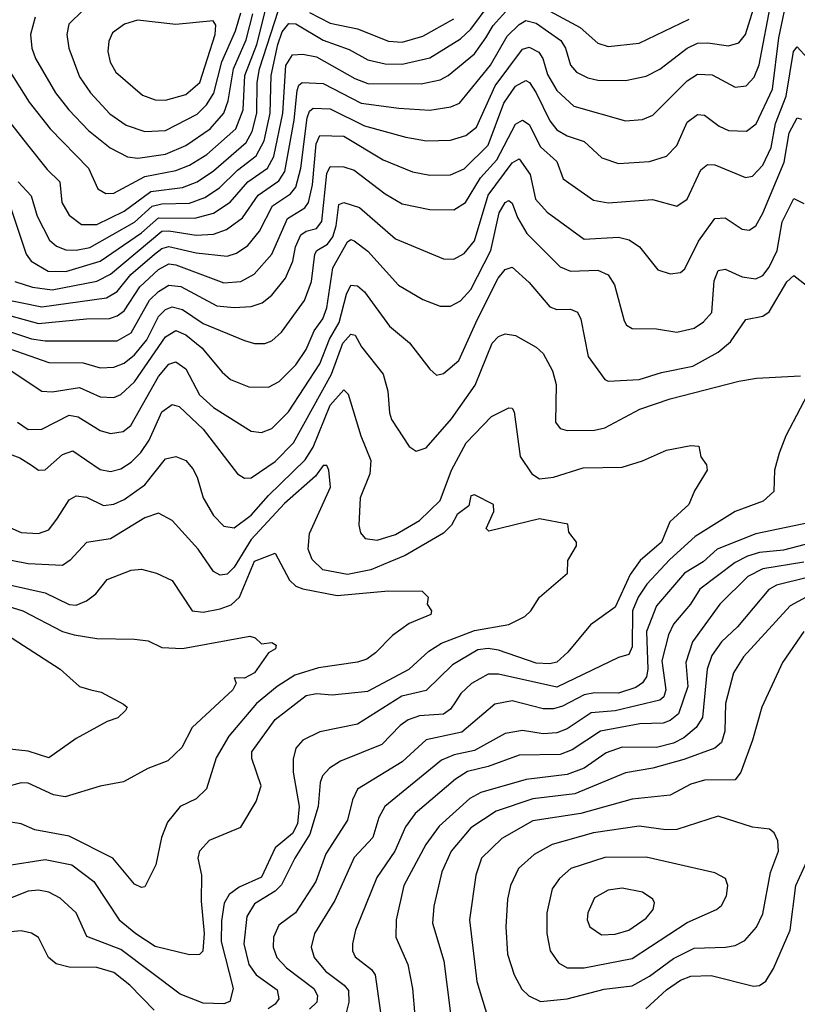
# Model space of a CAD drawing. Extents: x 1308313 to 1441400, y 959662 to 1036319.
# Tile 261 of 656: x 1339371 to 1341636, y 998069 to 1000938. Entities that reach past the tile are written whole.
import ezdxf

# ---------------------------------------------------------------- set-up
doc = ezdxf.new("R2010")
doc.units = 0

msp = doc.modelspace()

# ---------------------------------------------------------------- linework, layer by layer
at = {"layer": '0CON10XD'}
for points in [[(1339315.8, 1000125.8), (1339435, 1000101.3), (1339623.1, 1000126.9), (1339654.7, 1000145.3), (1339694.6, 1000195), (1339763, 1000255), (1339785, 1000271.5), (1339805, 1000277), (1339885, 1000258.3), (1339975, 1000249), (1340002.1, 1000257.9), (1340035, 1000280.2), (1340068.8, 1000321.2), (1340107, 1000395), (1340159.6, 1000430.4), (1340175, 1000449.7), (1340189.5, 1000505), (1340207.9, 1000652.1), (1340215, 1000671.2), (1340225, 1000679.8), (1340275, 1000678.4), (1340375, 1000628.4), (1340495.2, 1000595.2), (1340555.3, 1000584.7), (1340625, 1000586.8), (1340669.6, 1000600.4), (1340700.9, 1000625), (1340755.1, 1000745), (1340835, 1000852), (1340855, 1000858), (1340882.7, 1000842.7), (1340894.3, 1000824.3), (1340907.7, 1000777.7), (1340935, 1000731), (1340985, 1000685.8), (1341135, 1000643.4), (1341185, 1000647.2), (1341215, 1000660), (1341315, 1000759.5), (1341345, 1000779.5), (1341387.2, 1000777.2), (1341455, 1000741.5), (1341486.9, 1000745), (1341510.1, 1000769.9), (1341524, 1000806), (1341560.2, 1000995)], [(1339345, 1000074.9), (1339425, 1000052.3), (1339565, 1000066.5), (1339632.6, 1000067.4), (1339655, 1000074.5), (1339675, 1000089.8), (1339720.8, 1000159.2), (1339775, 1000209.5), (1339805, 1000226), (1339825, 1000223.5), (1339965, 1000171), (1340015, 1000175.2), (1340054, 1000196), (1340105.2, 1000255), (1340151.1, 1000358.9), (1340200.8, 1000389.2), (1340212.1, 1000405), (1340223.6, 1000456.4), (1340234, 1000576), (1340245, 1000600.5), (1340315, 1000598.1), (1340429.3, 1000529.3), (1340515, 1000494.8), (1340565, 1000484.8), (1340625, 1000485.3), (1340665, 1000503.3), (1340735, 1000572.2), (1340780.8, 1000695), (1340815, 1000744.2), (1340845, 1000760.3), (1340855.7, 1000755), (1340875.1, 1000725), (1340915, 1000642.7), (1340935, 1000617.3), (1340965, 1000599.8), (1341015, 1000582.4), (1341065.7, 1000535.7), (1341115, 1000519.1), (1341205, 1000524.2), (1341255, 1000540.4), (1341285, 1000571.5), (1341315, 1000639.2), (1341345, 1000661.1), (1341365, 1000659.2), (1341407.5, 1000627.5), (1341435, 1000614.7), (1341487.3, 1000612.7), (1341515.4, 1000634.6), (1341563.3, 1000735), (1341582.2, 1000885), (1341610.3, 1001019.7)], [(1339550.6, 1000340.6), (1339595, 1000341.3), (1339675, 1000380.3), (1339752.9, 1000437.1), (1339845, 1000448.8), (1339887.5, 1000465), (1339935, 1000497), (1340030.4, 1000579.6), (1340048.1, 1000611.9), (1340061.3, 1000665), (1340062, 1000755), (1340069.4, 1000795), (1340135, 1000999.7)], [(1339356.9, 1000175), (1339408, 1000158), (1339465, 1000150.7), (1339595, 1000176.2), (1339635, 1000196), (1339785, 1000321.2), (1339805, 1000323), (1339885, 1000309.6), (1339935, 1000313), (1339973.4, 1000326.6), (1340019.8, 1000360.2), (1340065, 1000426.3), (1340125, 1000468.2), (1340142.9, 1000495), (1340169.9, 1000645), (1340178.7, 1000731.3), (1340183.4, 1000746.6), (1340193.8, 1000755), (1340255, 1000751.6), (1340365, 1000694.2), (1340475, 1000680.4), (1340565, 1000674), (1340626.3, 1000683.7), (1340651.2, 1000695), (1340741.7, 1000805), (1340790.2, 1000889.8), (1340825, 1000924), (1340845, 1000935.2), (1340875, 1000927.2), (1340946.8, 1000876.8), (1340960.2, 1000855), (1340975, 1000805.5), (1340992.3, 1000785), (1341025, 1000768.2), (1341055, 1000761.4), (1341135, 1000760.8), (1341195, 1000773.1), (1341235, 1000793.7), (1341315, 1000854.8), (1341345, 1000869.2), (1341375, 1000870.8), (1341435, 1000861.9), (1341465, 1000870.6), (1341485.1, 1000894.9), (1341512.8, 1000985)], [(1339505, 1000203.7), (1339605, 1000233.8), (1339725, 1000317), (1339775, 1000360.3), (1339880.9, 1000359.1), (1339935, 1000374.2), (1339983.9, 1000406.1), (1340034.9, 1000465.1), (1340092.1, 1000505), (1340110.6, 1000539.4), (1340137.5, 1000665), (1340146.1, 1000803.9), (1340165, 1000835.2), (1340195, 1000837.5), (1340235, 1000829.5), (1340346.3, 1000766.3), (1340385, 1000752.3), (1340539.6, 1000750.4), (1340595, 1000762.8), (1340618.4, 1000775), (1340695, 1000838.3), (1340728.4, 1000885), (1340749.5, 1000920.5), (1340795, 1000971.2)], [(1339535, 1000266.1), (1339575, 1000274.1), (1339705, 1000348), (1339756, 1000394), (1339785, 1000400.9), (1339865, 1000403.1), (1339910.3, 1000419.7), (1339952.5, 1000447.5), (1340005, 1000499.3), (1340059, 1000541), (1340082.3, 1000585), (1340100.5, 1000665), (1340103.2, 1000775), (1340122, 1000865), (1340135, 1000902), (1340155, 1000927), (1340175, 1000925.5), (1340255, 1000878.5), (1340330.5, 1000850.5), (1340385, 1000820.7), (1340435, 1000809.4), (1340485, 1000808.6), (1340565, 1000826.7), (1340655, 1000882.3), (1340685, 1000910), (1340738.2, 1000981.8)], [(1339621.1, 1000431.1), (1339645, 1000432.5), (1339735, 1000481.1), (1339825, 1000498.6), (1339865, 1000513.4), (1339916, 1000545), (1340000.5, 1000619.5), (1340021.1, 1000675), (1340026.6, 1000775), (1340061.3, 1000865), (1340091.7, 1000985)], [(1339415.7, 1000945), (1339401.9, 1000895), (1339405.7, 1000855), (1339416.8, 1000825), (1339474.9, 1000724.9), (1339513.8, 1000675), (1339570.8, 1000615), (1339634.6, 1000564.6), (1339685, 1000537.7), (1339715, 1000534.4)], [(1339555, 1000965.9), (1339514.1, 1000925), (1339507.8, 1000895), (1339514.2, 1000855), (1339545, 1000771.5), (1339576.5, 1000725), (1339633.4, 1000663.4), (1339680.8, 1000630.8), (1339735, 1000611.5)], [(1339715, 1000534.4), (1339795, 1000546.3), (1339855, 1000571.3), (1339925, 1000620.2), (1339965, 1000665.8), (1339978.3, 1000701.7), (1339993.3, 1000795), (1340030.7, 1000879.3), (1340049.8, 1000955)], [(1339735, 1000611.5), (1339795, 1000614.8), (1339887.3, 1000662.7), (1339915, 1000689.4), (1339936.5, 1000723.5), (1339959, 1000815), (1339998.9, 1000905), (1340015, 1000958.1)], [(1340215, 1000958.4), (1340275, 1000928), (1340355, 1000911.2), (1340445, 1000875.6), (1340485, 1000872.6), (1340545, 1000890), (1340635, 1000940.6)], [(1340915, 1000962.7), (1341003.5, 1000915), (1341055, 1000869.1), (1341085, 1000859.5), (1341175, 1000869), (1341320.4, 1000939.6)], [(1339795, 1000703.7), (1339855, 1000719.6), (1339894.9, 1000755.1), (1339939.8, 1000895), (1339941.9, 1000921.9), (1339934.6, 1000934.6), (1339825, 1000923.6), (1339713.3, 1000936.7), (1339675.5, 1000925), (1339640.6, 1000899.4), (1339630.3, 1000875), (1339627.6, 1000845), (1339633.9, 1000813.9), (1339651.1, 1000785), (1339728.2, 1000718.2), (1339765, 1000704.2), (1339795, 1000703.7)], [(1339335, 1000031), (1339405, 1000008.3), (1339445, 1000002.2), (1339655, 1000001.6), (1339695, 1000025.6), (1339749.1, 1000120.9), (1339775, 1000145.9), (1339805, 1000163.8), (1339840.4, 1000160.4), (1339945, 1000104.2), (1339995, 1000099.1), (1340045, 1000102.5), (1340076.8, 1000113.2), (1340104.6, 1000135.4), (1340145.2, 1000185), (1340166.3, 1000233.7), (1340174.4, 1000275.6), (1340189.2, 1000310.8), (1340205, 1000322), (1340235, 1000329.7), (1340250.6, 1000349.4), (1340265, 1000490), (1340275, 1000509.7), (1340315, 1000509.3), (1340345, 1000499.3), (1340435, 1000430), (1340485, 1000401.4), (1340565, 1000384.7), (1340635, 1000383.4), (1340669, 1000405), (1340712.8, 1000477.2), (1340760.2, 1000529.8), (1340815, 1000633.4), (1340835, 1000645.3), (1340855, 1000632), (1340887.3, 1000567.3), (1340934.7, 1000525), (1340954, 1000474), (1341042.2, 1000412.2), (1341084.2, 1000404.2), (1341214.2, 1000414.2), (1341285, 1000394.5), (1341314.8, 1000415.2), (1341355, 1000500), (1341374.2, 1000515.8), (1341395, 1000514.7), (1341485, 1000477.5), (1341505, 1000481.8), (1341535, 1000514.1), (1341559.5, 1000565), (1341572.4, 1000635), (1341602.8, 1000715), (1341624.9, 1000845.1), (1341635, 1000858.2), (1341665, 1000825.4)], [(1339337.4, 1000795), (1339397.9, 1000697.9), (1339459.8, 1000619.8), (1339570.6, 1000505), (1339597.9, 1000445), (1339621.1, 1000431.1)], [(1339325, 999984.1), (1339455, 999938.8), (1339555, 999938), (1339605, 999922.9), (1339645, 999925.2), (1339675, 999937), (1339705, 999961.4), (1339740.9, 1000005), (1339775, 1000073.1), (1339795, 1000093), (1339815, 1000101.3), (1339845, 1000092.9), (1339905, 1000052.7), (1340025, 1000003.4), (1340055, 999994), (1340085, 999994), (1340105, 1000002.5), (1340133, 1000027), (1340200.2, 1000119.8), (1340220.3, 1000175), (1340229.8, 1000255), (1340236.2, 1000265), (1340266.7, 1000283.3), (1340282.4, 1000305), (1340292.8, 1000337.2), (1340300.3, 1000399.7), (1340315, 1000404.7), (1340360.2, 1000390.2), (1340465, 1000299.7), (1340605, 1000240.9), (1340635, 1000239.6), (1340665, 1000256.9), (1340695, 1000293.3), (1340735, 1000426.2), (1340805, 1000521), (1340825, 1000532.4), (1340857.1, 1000487.1), (1340872.5, 1000415), (1340906.7, 1000376.7), (1341015, 1000298.4), (1341115, 1000304.3), (1341146.1, 1000296.1), (1341175.7, 1000275.7), (1341229.3, 1000209.3), (1341265, 1000197.1), (1341295, 1000201.5), (1341307.9, 1000212.1), (1341347.5, 1000292.5), (1341395, 1000358.9), (1341425, 1000360.4), (1341475, 1000327.5), (1341495, 1000324.6), (1341515, 1000337.1), (1341535, 1000373.8), (1341597, 1000523), (1341612, 1000608), (1341635, 1000652.1), (1341647.9, 1000647.9)], [(1339337, 1000645), (1339393.4, 1000573.4), (1339451, 1000501), (1339487.5, 1000465), (1339493.8, 1000405), (1339515, 1000368.5), (1339550.6, 1000340.6)], [(1339365.8, 1000465.8), (1339403.8, 1000425), (1339421.6, 1000365), (1339457.9, 1000295), (1339477.5, 1000277.5), (1339505, 1000267.4), (1339535, 1000266.1)], [(1339325, 999928.6), (1339435, 999855.2), (1339465, 999853.5), (1339545, 999865.6), (1339605, 999838.9), (1339645, 999836.8), (1339665, 999845.3), (1339705, 999883), (1339795, 1000013.5), (1339825, 1000032), (1339855, 1000019.4), (1339901.2, 999981.2), (1339960.3, 999910.3), (1339985, 999889.3), (1340037.8, 999867.8), (1340095, 999866.6), (1340126.5, 999883.5), (1340175, 999931.8), (1340205, 999976.8), (1340228.6, 1000031.4), (1340254, 1000066), (1340265, 1000098.6), (1340283, 1000215), (1340325, 1000290.6), (1340335, 1000297.6), (1340345, 1000293.5), (1340385, 1000263.2), (1340474.3, 1000164.3), (1340545, 1000122.5), (1340595, 1000103.2), (1340625, 1000103.3), (1340655, 1000118.4), (1340685, 1000151.8), (1340742.5, 1000265), (1340766.9, 1000375), (1340784.3, 1000405), (1340795, 1000411.1), (1340805, 1000403.3), (1340821, 1000361), (1340847.6, 1000315), (1340945, 1000217.8), (1340975, 1000204.7), (1341055, 1000207.5), (1341085, 1000194.5), (1341103.3, 1000165), (1341130.8, 1000060.8), (1341137.8, 1000047.8), (1341155, 1000038.2), (1341225, 1000036.9), (1341285, 1000027.7), (1341335, 1000039.3), (1341362.2, 1000057.8), (1341386.8, 1000085), (1341393.3, 1000176.7), (1341405, 1000207.3), (1341425, 1000210.8), (1341475, 1000188.6), (1341515, 1000182.9), (1341535, 1000192.5), (1341553.5, 1000216.5), (1341577, 1000265), (1341591.4, 1000348.6), (1341625, 1000416.9), (1341655, 1000402.5)], [(1339345.3, 1000385.3), (1339389.4, 1000255), (1339403.8, 1000233.8), (1339453.3, 1000205), (1339505, 1000203.7)], [(1339364.6, 999765), (1339395, 999744.1), (1339435, 999744.7), (1339515, 999785.6), (1339540.6, 999780.6), (1339605, 999741.2), (1339635, 999731.8), (1339672.4, 999737.6), (1339694.7, 999755), (1339775, 999897.7), (1339805, 999934.2), (1339825, 999940.7), (1339855, 999920.3), (1339894.3, 999845), (1339935, 999807.6), (1340045, 999739.1), (1340075, 999735.3), (1340105, 999746.5), (1340153.9, 999795), (1340245, 999934.8), (1340273.1, 1000006.9), (1340300.9, 1000055), (1340322.2, 1000137.8), (1340335.4, 1000164.6), (1340355, 1000162.3), (1340375, 1000144.6), (1340447.5, 1000045), (1340506.3, 999996.3), (1340565, 999919.2), (1340585, 999901.9), (1340605, 999906.5), (1340649.6, 999945), (1340703.8, 1000065), (1340764.3, 1000185), (1340785, 1000210), (1340805, 1000216.5), (1340855, 1000172.1), (1340915, 1000101.3), (1340935, 1000093.6), (1340975, 1000094.6), (1340995.2, 1000085.2), (1341005.3, 1000065), (1341026.6, 999956.6), (1341075, 999889.4), (1341085, 999884.5), (1341175, 999889.5), (1341240, 999910), (1341331.5, 999928.5), (1341405, 999969.2), (1341440.6, 999999.4), (1341485.9, 1000064.1), (1341535, 1000074.3), (1341553.5, 1000086.5), (1341605, 1000174.1), (1341625, 1000192.5), (1341665, 1000161.1)], [(1339304.6, 999685), (1339371, 999661), (1339405, 999640), (1339425, 999625.5), (1339445, 999626.2), (1339495, 999670.9), (1339525, 999681.6), (1339605, 999626.8), (1339635, 999621.2), (1339665, 999629.5), (1339695, 999648.1), (1339723, 999677), (1339747.4, 999712.6), (1339784.4, 999795), (1339815, 999816.6), (1339835, 999810.6), (1339905, 999744.3), (1340005, 999614.5), (1340025, 999602.1), (1340045, 999602.8), (1340115, 999650.2), (1340168.3, 999705), (1340278.5, 999905), (1340311.4, 999995), (1340335, 1000021.2), (1340348.2, 1000018.2), (1340366.5, 999985), (1340429.2, 999905), (1340443.2, 999855), (1340447.8, 999792.2), (1340453.3, 999773.3), (1340505, 999694.4), (1340525, 999680.6), (1340555, 999690), (1340628.2, 999775), (1340697.2, 999872.8), (1340746.6, 999995), (1340765, 1000014.6), (1340785, 1000022.9), (1340815, 1000017.3), (1340875, 999983.6), (1340895.5, 999965), (1340922.2, 999915), (1340933.5, 999875), (1340931.2, 999765), (1340945, 999746.9), (1340965, 999740.4), (1341045, 999741.6), (1341075, 999748.1), (1341176.7, 999803.3), (1341265, 999833.4), (1341465, 999884.5), (1341516.5, 999893.5), (1341645, 999900.2)], [(1341685.6, 999885), (1341601.8, 999725), (1341582.3, 999675), (1341569.1, 999625), (1341566.9, 999563.1), (1341535.7, 999535), (1341455, 999504.7), (1341337.9, 999432.1), (1341264, 999365), (1341197.3, 999292.7), (1341171.8, 999255), (1341155.1, 999215), (1341155, 999110), (1341145, 999088), (1341115, 999079.7), (1340935, 998993.1), (1340765, 999030.6), (1340735, 999031.2), (1340686.7, 999003.3), (1340655.5, 998974.5), (1340639.6, 998950.4), (1340625, 998928.6), (1340605, 998914.4), (1340535, 998909.1), (1340502, 998898), (1340478.5, 998881.5), (1340425, 998825.7), (1340305, 998777.1), (1340273.3, 998756.7), (1340252.7, 998735), (1340245.8, 998715), (1340240, 998645), (1340215.8, 998565), (1340171.9, 998495), (1340133.3, 998416.7), (1340115, 998398.6), (1340055, 998361.2), (1340032.3, 998325), (1340023.2, 998245), (1340037.9, 998185), (1340059.8, 998155), (1340120.6, 998110.6), (1340125.3, 998085.3), (1340115, 998069.5), (1340094.4, 998055.6)], [(1339326.7, 999465), (1339375, 999443.7), (1339425, 999440.3), (1339455, 999451.1), (1339481.1, 999485), (1339515, 999538.8), (1339535, 999550), (1339565, 999546.5), (1339615, 999522.7), (1339645, 999526.2), (1339675, 999540), (1339735, 999582.1), (1339795, 999658.5), (1339825, 999665.4), (1339855, 999653.5), (1339875, 999629.5), (1339887.9, 999605), (1339905, 999544.4), (1339935, 999493.6), (1339965, 999462.5), (1339995, 999456.8), (1340045, 999494.1), (1340095, 999551.5), (1340202, 999655), (1340225, 999692.4), (1340275, 999814.3), (1340315, 999858.8), (1340327, 999847), (1340364.3, 999725), (1340393.8, 999653.8), (1340390.8, 999615), (1340362.6, 999545), (1340358.8, 999465), (1340363.1, 999443.1), (1340376.4, 999426.4), (1340411.5, 999421.5), (1340465, 999437.5), (1340535, 999478.8), (1340595, 999536.7), (1340628.5, 999625), (1340671.1, 999705), (1340745, 999781.1), (1340795, 999806.9), (1340805, 999805.7), (1340811.1, 999795), (1340827.9, 999665), (1340862.1, 999615), (1340885, 999600.3), (1340925, 999604.4), (1341012.2, 999632.2), (1341125, 999634), (1341185, 999652.4), (1341255, 999683.7), (1341325, 999697.4), (1341348.8, 999695), (1341354.2, 999664.2), (1341371.2, 999641.2), (1341372.5, 999625), (1341335.7, 999565), (1341319.4, 999525), (1341264.5, 999474.5), (1341239.7, 999415), (1341178.2, 999361.8), (1341149, 999321), (1341105, 999225.9), (1341033.5, 999175), (1340967.5, 999095), (1340935, 999065.4), (1340915, 999060.5), (1340875, 999063.1), (1340765, 999100.7), (1340735, 999105.4), (1340705, 999101.3), (1340631.5, 999058.5), (1340555, 998983.4), (1340483.3, 998966.7), (1340355, 998885.2), (1340245, 998862.5), (1340195, 998838.2), (1340174.8, 998815.2), (1340167, 998783), (1340166.8, 998745), (1340185.1, 998645), (1340179.8, 998595), (1340165, 998566.3), (1340115.1, 998525), (1340075, 998439), (1340009.5, 998410.5), (1339981, 998389), (1339966.1, 998363.9), (1339958.1, 998311.9), (1339957.8, 998252.2), (1339992.8, 998115), (1339983.1, 998076.9), (1339965, 998070), (1339905, 998072.5), (1339838.1, 998098.1), (1339665, 998228.3), (1339566.1, 998266.1), (1339535.4, 998335), (1339488.1, 998378.1), (1339455, 998395.9), (1339425, 998401.8), (1339395, 998398.9), (1339308.6, 998365)], [(1339333.5, 998473.5), (1339445, 998490.4), (1339522.5, 998475), (1339586.9, 998426.9), (1339660, 998315), (1339708.8, 998275), (1339765, 998238.3), (1339865, 998213.6), (1339895.3, 998214.7), (1339905.3, 998225), (1339909.3, 998275), (1339899.8, 998369.8), (1339901.5, 998445), (1339890.3, 998495), (1339895, 998515.8), (1339923.1, 998546.9), (1340014.6, 998585), (1340059.8, 998660.2), (1340073.7, 998705), (1340047.2, 998785), (1340046.6, 998805), (1340115, 998898.7), (1340205, 998968.2), (1340235, 998974.3), (1340280.4, 998970.4), (1340385, 998981.7), (1340504.6, 999045.4), (1340562, 999098), (1340599.2, 999120.8), (1340695, 999158.3), (1340795, 999176), (1340841.5, 999198.5), (1340859.1, 999215), (1340884.4, 999255), (1340966.5, 999325), (1340967.6, 999362.4), (1340992, 999405), (1340992, 999415), (1340970, 999445), (1340967.5, 999467.5), (1340885, 999483.6), (1340737.5, 999447.5), (1340729.4, 999455), (1340751.5, 999505), (1340750.8, 999525), (1340695, 999553.8), (1340685, 999550), (1340679, 999521), (1340645, 999496.5), (1340628.3, 999465), (1340605, 999441.9), (1340493.3, 999376.7), (1340448.3, 999358.3), (1340393.8, 999335), (1340325, 999321.7), (1340253.3, 999335), (1340222.8, 999365), (1340211.3, 999395), (1340215, 999440.8), (1340276, 999576), (1340271.5, 999625), (1340265, 999638.9), (1340255, 999639.2), (1340231.9, 999608.1), (1340142.1, 999527.9), (1340045, 999422.9), (1339995, 999342.4), (1339975, 999322.2), (1339955, 999319.6), (1339935, 999329.6), (1339890.9, 999395), (1339815, 999478.1), (1339775, 999499.6), (1339735, 999486.2), (1339635, 999424.8), (1339565.3, 999414.7), (1339517.2, 999362.8), (1339495, 999347.8), (1339395, 999352), (1339305, 999369.6)], [(1341715, 999481.2), (1341515, 999439.8), (1341402.5, 999395), (1341361.4, 999358.6), (1341306.7, 999325), (1341225, 999229.6), (1341196.3, 999155), (1341200.4, 999045), (1341196.6, 999023.4), (1341185, 999005.3), (1341165, 998991.9), (1341115, 998975.7), (1341045, 998976.2), (1341015, 998970.3), (1340952, 998938), (1340925, 998929.8), (1340895, 998929.6), (1340805, 998953.5), (1340755, 998943.2), (1340658.3, 998861.7), (1340555, 998839.6), (1340485, 998775.2), (1340355, 998696.2), (1340339.5, 998665), (1340325.2, 998605), (1340262.5, 998507.5), (1340233.4, 998426.6), (1340174.1, 998335.9), (1340125, 998299.6), (1340109.5, 998265), (1340109, 998235), (1340119.3, 998205), (1340148.2, 998175), (1340227.1, 998115), (1340238.4, 998095), (1340235.8, 998075), (1340214.6, 998055)], [(1341755, 999434.2), (1341595, 999392.6), (1341525, 999385.1), (1341490.4, 999375), (1341454.3, 999355.7), (1341351.8, 999278.2), (1341324.3, 999235), (1341275, 999176.6), (1341260, 999145), (1341240.8, 999069.2), (1341252.5, 998985), (1341246.6, 998965), (1341235, 998955.5), (1341105, 998924.1), (1341035, 998918.4), (1340965, 998872), (1340935, 998859.5), (1340895, 998857.4), (1340835, 998866.4), (1340785, 998858), (1340695, 998808.1), (1340636.2, 998796.2), (1340599.3, 998780.7), (1340434.2, 998645), (1340416.5, 998613.5), (1340399.5, 998555), (1340345, 998496.2), (1340288.5, 998371.5), (1340229.4, 998275), (1340219.4, 998235), (1340228.2, 998205), (1340261.2, 998165), (1340315.9, 998125), (1340328.7, 998108.7), (1340329.3, 998075), (1340320.2, 998039.8)], [(1339245, 999312.4), (1339445, 999267.7), (1339515, 999233.6), (1339535, 999231.9), (1339565.2, 999244.8), (1339592.3, 999265), (1339625, 999306.6), (1339695, 999333.6), (1339725, 999336.5), (1339768.8, 999325), (1339815, 999303.3), (1339873.1, 999215), (1339905, 999211), (1339955, 999221.5), (1339987, 999233), (1340010.7, 999255), (1340055, 999360), (1340115, 999382.9), (1340156, 999305), (1340175, 999287.5), (1340195, 999279.3), (1340295, 999260), (1340445, 999273.2), (1340542.6, 999272.6), (1340560, 999255), (1340557.9, 999235), (1340570, 999215), (1340568.2, 999205), (1340505, 999178.8), (1340456.2, 999143.8), (1340407.2, 999092.8), (1340381.4, 999075), (1340355, 999066), (1340240.7, 999049.3), (1340172.3, 999027.7), (1340120.2, 998995), (1340060.6, 998945), (1339979.9, 998850.1), (1339943.1, 998786.9), (1339915, 998696.7), (1339885, 998667.4), (1339838.1, 998645), (1339800.7, 998599.3), (1339784, 998555), (1339766.7, 998475), (1339735, 998411.4), (1339725, 998409.5), (1339705, 998419.2), (1339641.5, 998495), (1339515, 998558.7), (1339415, 998577.7), (1339374.7, 998594.7), (1339345, 998599.6)], [(1341655, 999356.8), (1341535, 999338.1), (1341491.1, 999315), (1341409.5, 999235), (1341330.2, 999125), (1341311.2, 999065), (1341316.9, 998995), (1341289.1, 998915), (1341265, 998895.7), (1341245, 998888.4), (1341176.5, 998886.5), (1341062.3, 998865), (1340979.8, 998810.2), (1340945, 998797), (1340825, 998795.2), (1340735, 998762.1), (1340675, 998747.1), (1340639.5, 998725), (1340522.4, 998625), (1340494, 998586), (1340462.8, 998515), (1340411.3, 998438.7), (1340348.4, 998285), (1340340.3, 998245), (1340340, 998225), (1340347.4, 998207.4), (1340395, 998170.3), (1340406, 998155), (1340421.7, 998045)], [(1341665, 999312.3), (1341575, 999290), (1341552.9, 999277.1), (1341461.2, 999168.8), (1341414.9, 999125.1), (1341386.9, 999085), (1341373.4, 999045), (1341359.8, 998905), (1341340.8, 998875), (1341305, 998845.2), (1341275, 998830.1), (1341225, 998817.5), (1341125, 998818.3), (1341078.6, 998801.4), (1341015, 998757.4), (1340965, 998738), (1340846.2, 998723.8), (1340713.8, 998686.2), (1340681.5, 998668.5), (1340592.5, 998587.5), (1340553.9, 998535), (1340489.6, 998415), (1340466.8, 998315), (1340466.6, 998265), (1340500.8, 998185), (1340514.7, 998115), (1340521.1, 998035)], [(1339186.6, 999275), (1339380, 999215), (1339495, 999155.4), (1339529.2, 999145), (1339595, 999135.2), (1339705, 999133.2), (1339745, 999127.6), (1339785, 999108.9), (1339845, 999105.5), (1340041.1, 999141.1), (1340056.5, 999136.5), (1340075, 999119.4), (1340105, 999122.9), (1340117.8, 999115), (1340115.5, 999105), (1340095, 999092.9), (1340054.3, 999035), (1340025, 999019.1), (1339995, 999020), (1340001.4, 999005), (1339991.5, 998985), (1339872.7, 998875), (1339842.4, 998817.6), (1339801.7, 998778.3), (1339743.6, 998756.4), (1339672.7, 998717.3), (1339605, 998704.5), (1339503.5, 998673.5), (1339469.4, 998679.4), (1339395, 998712.8), (1339375, 998714.1), (1339325, 998701)], [(1341695, 999273.5), (1341615, 999229.8), (1341479.1, 999080.9), (1341449.2, 999035), (1341426.7, 998945), (1341424.8, 998865), (1341415, 998831.5), (1341395, 998815.3), (1341305, 998782.2), (1341215, 998756.7), (1341135, 998743.7), (1340987.9, 998682.1), (1340865, 998667.2), (1340758.1, 998631.9), (1340685, 998583.3), (1340627.1, 998515), (1340600.5, 998455), (1340576.5, 998355), (1340573.4, 998305), (1340605.6, 998195.6), (1340634.7, 997965)], [(1339318.2, 999155), (1339488.6, 999045), (1339544.6, 998994.6), (1339577.5, 998985), (1339607.9, 998977.9), (1339673.4, 998943.4), (1339683.8, 998935), (1339678.6, 998925), (1339656.7, 998903.3), (1339625, 998892.8), (1339535, 998842.9), (1339455, 998787.1), (1339395, 998806.6), (1339295, 998817.6)], [(1341654.7, 999155), (1341592.1, 999065), (1341532, 998935), (1341505, 998838.6), (1341470.6, 998745), (1341455, 998722.7), (1341365, 998722.1), (1341325, 998710.2), (1341265, 998678.4), (1341155, 998666.5), (1341005, 998624.6), (1340865, 998603.2), (1340775, 998551.8), (1340715.8, 998495), (1340699.5, 998445), (1340680.7, 998315), (1340701.9, 998135), (1340733, 998033)], [(1340887.4, 998077.4), (1340965, 998084.8), (1341073.4, 998113.4), (1341155, 998123.1), (1341205, 998151.3), (1341275, 998202.6), (1341335, 998232), (1341426.7, 998235), (1341455, 998240.6), (1341482.5, 998255), (1341516.7, 998293.3), (1341535, 998332.5), (1341557.5, 998452.5), (1341580.4, 998515), (1341578.5, 998545), (1341568.2, 998568.2), (1341555, 998579.2), (1341505, 998584.6), (1341405, 998616.9), (1341285, 998578.4), (1341252.9, 998577.1), (1341175, 998588.1), (1341041.5, 998568.5), (1340921.9, 998535), (1340868.9, 998505), (1340823.2, 998465), (1340800, 998415), (1340791.4, 998375), (1340786.8, 998295), (1340791.2, 998215), (1340811.3, 998155), (1340833.4, 998113.4), (1340853.3, 998093.3), (1340887.4, 998077.4)], [(1341194.6, 998055.4), (1341255, 998110.9), (1341295, 998139.2), (1341325, 998151.3), (1341385, 998152.8), (1341508.2, 998121.8), (1341525, 998123.3), (1341544, 998136), (1341566.5, 998173.5), (1341614.3, 998285), (1341631.5, 998415), (1341685, 998532)], [(1341015, 998174.8), (1341155, 998202), (1341315, 998307.1), (1341400, 998345), (1341415, 998356.9), (1341429.2, 998385), (1341433.5, 998415), (1341426.7, 998435), (1341395, 998451.5), (1341195, 998497.8), (1341075, 998496.7), (1340975.5, 998464.5), (1340942.7, 998435), (1340921.9, 998405), (1340906.3, 998335), (1340905.9, 998275), (1340915.9, 998225), (1340939.9, 998189.9), (1340965.3, 998175.3), (1341015, 998174.8)], [(1341065, 998270.9), (1341105, 998273.1), (1341145, 998285.3), (1341195, 998320), (1341216, 998345), (1341219.1, 998365), (1341214.4, 998375), (1341185, 998396.1), (1341125, 998407.5), (1341085, 998401.1), (1341045, 998379.5), (1341025.4, 998335), (1341023.8, 998315), (1341030.9, 998295), (1341065, 998270.9)], [(1339761.9, 998051.9), (1339691.1, 998125), (1339645, 998162), (1339595, 998176.4), (1339515, 998177), (1339476.8, 998186.8), (1339454.6, 998205), (1339425, 998263.3), (1339405, 998276.2), (1339375, 998283.1), (1339315, 998277.5)]]:
    msp.add_lwpolyline(points, dxfattribs=at)

doc.saveas('drawing.dxf')
